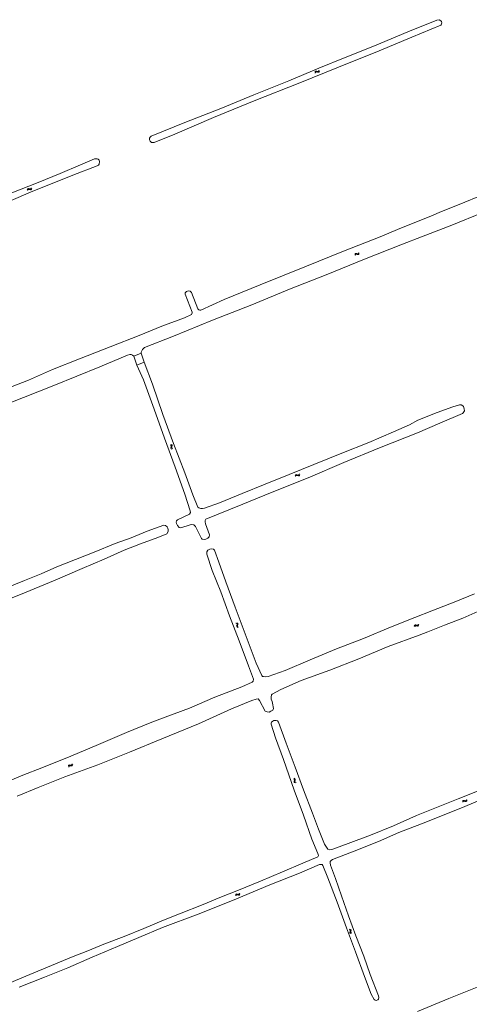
# Model space of a CAD drawing. Header units: metres. Extents: x 189705 to 199106, y 581686 to 588448.
# Tile 282 of 555: x 193174 to 193419, y 585067 to 585605. Entities that reach past the tile are written whole.
import ezdxf

# ---------------------------------------------------------------- set-up
doc = ezdxf.new("R2010")
doc.units = ezdxf.units.M
doc.layers.add('B-WA-OG-GBKN-G', color=7, linetype='Continuous', lineweight=18)

msp = doc.modelspace()

# ---------------------------------------------------------------- linework, layer by layer
at = {"layer": 'B-WA-OG-GBKN-G'}
for p, q in [((193334.896, 585576.684), (193335.055, 585577.059)), ((193335.055, 585577.059), (193335.283, 585577.294)), ((193335.115, 585576.239), (193335.277, 585576.613)), ((193335.277, 585576.613), (193335.508, 585576.846)), ((193335.283, 585577.294), (193335.619, 585577.338)), ((193335.508, 585576.846), (193335.831, 585576.889)), ((193335.619, 585577.338), (193336.014, 585577.239)), ((193335.831, 585576.889), (193336.235, 585576.794)), ((193336.014, 585577.239), (193336.41, 585577.142)), ((193336.235, 585576.794), (193336.63, 585576.694)), ((193336.41, 585577.142), (193336.737, 585577.181)), ((193336.63, 585576.694), (193336.957, 585576.734)), ((193336.737, 585577.181), (193336.974, 585577.42)), ((193336.957, 585576.734), (193337.194, 585576.974)), ((193336.974, 585577.42), (193337.135, 585577.796)), ((193337.194, 585576.974), (193337.355, 585577.35)), ((193177.852, 585512.517), (193178.018, 585512.889)), ((193178.018, 585512.889), (193178.251, 585513.119)), ((193178.063, 585512.067), (193178.232, 585512.438)), ((193178.232, 585512.438), (193178.467, 585512.667)), ((193178.251, 585513.119), (193178.588, 585513.157)), ((193178.467, 585512.667), (193178.791, 585512.704)), ((193178.588, 585513.157), (193178.98, 585513.051)), ((193178.791, 585512.704), (193179.193, 585512.602)), ((193178.98, 585513.051), (193179.375, 585512.945)), ((193179.193, 585512.602), (193179.586, 585512.494)), ((193179.375, 585512.945), (193179.702, 585512.979)), ((193179.586, 585512.494), (193179.914, 585512.527)), ((193179.702, 585512.979), (193179.944, 585513.213)), ((193179.914, 585512.527), (193180.155, 585512.763)), ((193179.944, 585513.213), (193180.112, 585513.586)), ((193180.155, 585512.763), (193180.323, 585513.136)), ((193356.622, 585477.107), (193356.787, 585477.479)), ((193356.787, 585477.479), (193357.019, 585477.711)), ((193356.834, 585476.658), (193357.002, 585477.029)), ((193357.002, 585477.029), (193357.236, 585477.259)), ((193357.019, 585477.711), (193357.355, 585477.749)), ((193357.236, 585477.259), (193357.56, 585477.297)), ((193357.355, 585477.749), (193357.749, 585477.644)), ((193357.56, 585477.297), (193357.962, 585477.196)), ((193357.749, 585477.644), (193358.143, 585477.54)), ((193357.962, 585477.196), (193358.356, 585477.089)), ((193358.143, 585477.54), (193358.471, 585477.575)), ((193358.356, 585477.089), (193358.684, 585477.124)), ((193358.471, 585477.575), (193358.712, 585477.81)), ((193358.684, 585477.124), (193358.924, 585477.361)), ((193358.712, 585477.81), (193358.879, 585478.183)), ((193358.924, 585477.361), (193359.091, 585477.734)), ((193256.273, 585372.939), (193255.907, 585373.121)), ((193256.498, 585372.688), (193256.273, 585372.939)), ((193256.278, 585371.581), (193256.399, 585371.969)), ((193256.303, 585371.243), (193256.278, 585371.581)), ((193256.524, 585371.002), (193256.303, 585371.243)), ((193256.73, 585373.132), (193256.364, 585373.314)), ((193256.399, 585371.969), (193256.519, 585372.36)), ((193256.519, 585372.36), (193256.498, 585372.688)), ((193256.89, 585370.822), (193256.524, 585371.002)), ((193256.957, 585372.882), (193256.73, 585373.132)), ((193256.738, 585371.767), (193256.856, 585372.165)), ((193256.763, 585371.442), (193256.738, 585371.767)), ((193256.983, 585371.198), (193256.763, 585371.442)), ((193256.856, 585372.165), (193256.978, 585372.554)), ((193256.978, 585372.554), (193256.957, 585372.882)), ((193257.347, 585371.016), (193256.983, 585371.198)), ((193324.155, 585356.222), (193324.321, 585356.594)), ((193324.321, 585356.594), (193324.554, 585356.824)), ((193324.366, 585355.772), (193324.535, 585356.143)), ((193324.535, 585356.143), (193324.77, 585356.372)), ((193324.554, 585356.824), (193324.89, 585356.862)), ((193324.77, 585356.372), (193325.094, 585356.409)), ((193324.89, 585356.862), (193325.283, 585356.756)), ((193325.094, 585356.409), (193325.496, 585356.307)), ((193325.283, 585356.756), (193325.678, 585356.651)), ((193325.496, 585356.307), (193325.889, 585356.199)), ((193325.678, 585356.651), (193326.005, 585356.684)), ((193325.889, 585356.199), (193326.217, 585356.233)), ((193326.005, 585356.684), (193326.247, 585356.918)), ((193326.217, 585356.233), (193326.458, 585356.469)), ((193326.247, 585356.918), (193326.415, 585357.291)), ((193326.458, 585356.469), (193326.626, 585356.841)), ((193292.187, 585275.545), (193291.821, 585275.727)), ((193292.412, 585275.294), (193292.187, 585275.545)), ((193292.192, 585274.187), (193292.313, 585274.575)), ((193292.217, 585273.849), (193292.192, 585274.187)), ((193292.438, 585273.608), (193292.217, 585273.849)), ((193292.644, 585275.738), (193292.278, 585275.92)), ((193292.313, 585274.575), (193292.433, 585274.966)), ((193292.433, 585274.966), (193292.412, 585275.294)), ((193292.804, 585273.428), (193292.438, 585273.608)), ((193292.871, 585275.488), (193292.644, 585275.738)), ((193292.652, 585274.373), (193292.77, 585274.771)), ((193292.677, 585274.048), (193292.652, 585274.373)), ((193292.897, 585273.804), (193292.677, 585274.048)), ((193292.77, 585274.771), (193292.892, 585275.16)), ((193292.892, 585275.16), (193292.871, 585275.488)), ((193293.261, 585273.622), (193292.897, 585273.804)), ((193389.159, 585274.166), (193389.327, 585274.538)), ((193389.327, 585274.538), (193389.561, 585274.767)), ((193389.368, 585273.716), (193389.539, 585274.086)), ((193389.539, 585274.086), (193389.775, 585274.314)), ((193389.561, 585274.767), (193389.898, 585274.803)), ((193389.775, 585274.314), (193390.099, 585274.349)), ((193389.898, 585274.803), (193390.29, 585274.695)), ((193390.099, 585274.349), (193390.501, 585274.245)), ((193390.29, 585274.695), (193390.684, 585274.588)), ((193390.501, 585274.245), (193390.894, 585274.135)), ((193390.684, 585274.588), (193391.012, 585274.62)), ((193390.894, 585274.135), (193391.221, 585274.168)), ((193391.012, 585274.62), (193391.254, 585274.853)), ((193391.221, 585274.168), (193391.463, 585274.402)), ((193391.254, 585274.853), (193391.424, 585275.225)), ((193391.463, 585274.402), (193391.633, 585274.774)), ((193200.331, 585197.547), (193200.447, 585197.937)), ((193200.447, 585197.937), (193200.648, 585198.196)), ((193200.598, 585197.128), (193200.717, 585197.518)), ((193200.648, 585198.196), (193200.977, 585198.276)), ((193200.717, 585197.518), (193200.921, 585197.775)), ((193200.921, 585197.775), (193201.237, 585197.854)), ((193200.977, 585198.276), (193201.38, 585198.222)), ((193201.237, 585197.854), (193201.649, 585197.804)), ((193201.38, 585198.222), (193201.785, 585198.169)), ((193201.649, 585197.804), (193202.053, 585197.748)), ((193201.785, 585198.169), (193202.105, 585198.245)), ((193202.053, 585197.748), (193202.374, 585197.824)), ((193202.105, 585198.245), (193202.315, 585198.508)), ((193202.315, 585198.508), (193202.433, 585198.899)), ((193202.374, 585197.824), (193202.582, 585198.089)), ((193202.582, 585198.089), (193202.7, 585198.481)), ((193323.124, 585190.752), (193323.489, 585190.573)), ((193323.489, 585190.573), (193323.712, 585190.331)), ((193323.626, 585189.608), (193323.507, 585189.217)), ((193323.507, 585189.217), (193323.531, 585188.889)), ((193323.531, 585188.889), (193323.76, 585188.642)), ((193323.579, 585190.95), (193323.946, 585190.773)), ((193323.739, 585190.006), (193323.626, 585189.608)), ((193323.712, 585190.331), (193323.739, 585190.006)), ((193323.76, 585188.642), (193324.128, 585188.463)), ((193323.946, 585190.773), (193324.17, 585190.534)), ((193324.081, 585189.807), (193323.964, 585189.416)), ((193323.964, 585189.416), (193323.989, 585189.088)), ((193323.989, 585189.088), (193324.216, 585188.839)), ((193324.198, 585190.197), (193324.081, 585189.807)), ((193324.17, 585190.534), (193324.198, 585190.197)), ((193324.216, 585188.839), (193324.584, 585188.661)), ((193415.468, 585178.287), (193415.636, 585178.658)), ((193415.636, 585178.658), (193415.87, 585178.887)), ((193415.676, 585177.836), (193415.847, 585178.206)), ((193415.847, 585178.206), (193416.083, 585178.434)), ((193415.87, 585178.887), (193416.207, 585178.923)), ((193416.083, 585178.434), (193416.408, 585178.469)), ((193416.207, 585178.923), (193416.599, 585178.815)), ((193416.408, 585178.469), (193416.809, 585178.364)), ((193416.599, 585178.815), (193416.993, 585178.707)), ((193416.809, 585178.364), (193417.202, 585178.254)), ((193416.993, 585178.707), (193417.321, 585178.739)), ((193417.202, 585178.254), (193417.529, 585178.286)), ((193417.321, 585178.739), (193417.564, 585178.971)), ((193417.529, 585178.286), (193417.772, 585178.52)), ((193417.564, 585178.971), (193417.734, 585179.343)), ((193417.772, 585178.52), (193417.942, 585178.892)), ((193291.494, 585127.138), (193291.66, 585127.51)), ((193291.66, 585127.51), (193291.892, 585127.741)), ((193291.874, 585127.06), (193292.109, 585127.29)), ((193291.892, 585127.741), (193292.228, 585127.779)), ((193292.109, 585127.29), (193292.433, 585127.327)), ((193292.228, 585127.779), (193292.621, 585127.674)), ((193292.433, 585127.327), (193292.835, 585127.226)), ((193292.621, 585127.674), (193293.016, 585127.57)), ((193292.835, 585127.226), (193293.229, 585127.119)), ((193293.016, 585127.57), (193293.343, 585127.604)), ((193293.229, 585127.119), (193293.556, 585127.153)), ((193293.343, 585127.604), (193293.585, 585127.839)), ((193293.556, 585127.153), (193293.796, 585127.39)), ((193293.585, 585127.839), (193293.752, 585128.212)), ((193293.796, 585127.39), (193293.964, 585127.763)), ((193291.706, 585126.689), (193291.874, 585127.06)), ((193353.949, 585108.23), (193353.583, 585108.41)), ((193354.175, 585107.98), (193353.949, 585108.23)), ((193353.96, 585106.872), (193354.079, 585107.261)), ((193353.986, 585106.534), (193353.96, 585106.872)), ((193354.209, 585106.294), (193353.986, 585106.534)), ((193354.406, 585108.425), (193354.039, 585108.606)), ((193354.079, 585107.261), (193354.198, 585107.652)), ((193354.198, 585107.652), (193354.175, 585107.98)), ((193354.575, 585106.116), (193354.209, 585106.294)), ((193354.634, 585108.176), (193354.406, 585108.425)), ((193354.42, 585107.06), (193354.535, 585107.458)), ((193354.445, 585106.735), (193354.42, 585107.06)), ((193354.666, 585106.492), (193354.445, 585106.735)), ((193354.535, 585107.458), (193354.656, 585107.848)), ((193354.656, 585107.848), (193354.634, 585108.176)), ((193355.031, 585106.311), (193354.666, 585106.492))]:
    msp.add_line(p, q, dxfattribs=at)
at = {"layer": 'B-WA-OG-GBKN-G', "flags": 128}
for points in [[(193401.409, 585605.083), (193402.985, 585605.4), (193403.94, 585604.49), (193404.15, 585603.669), (193403.853, 585602.639), (193403.567, 585602.455), (193387.718, 585595.828), (193369.957, 585588.434), (193347.834, 585579.466), (193326.664, 585570.853), (193301.813, 585561.119), (193279.6, 585551.955), (193258.405, 585542.91), (193247.194, 585538.364), (193245.652, 585538.386), (193244.918, 585539.024), (193244.537, 585539.846), (193244.587, 585540.761), (193244.926, 585541.31), (193245.52, 585541.713), (193263.962, 585549.156), (193283.618, 585556.916), (193301.538, 585564.41), (193320.633, 585572.038), (193337.09, 585579.006), (193351.408, 585584.753), (193367.357, 585591.131), (193385.637, 585598.729), (193401.409, 585605.083)], [(193143.202, 585500), (193148.336, 585502.07), (193162.653, 585507.806), (193169.437, 585510.857), (193183.755, 585516.458), (193195.925, 585521.427), (193206.978, 585526.16), (193214.658, 585529.348), (193216.12, 585529.463), (193216.612, 585529.145), (193217.067, 585528.655), (193217.34, 585527.857), (193217.208, 585526.469), (193216.767, 585526.013), (193216.031, 585525.643), (193202.842, 585520.463), (193179.679, 585511.191), (193158.345, 585502.071), (193152.958, 585500)], [(193402.796, 585500), (193416.82, 585505.694), (193430.99, 585511.495), (193445.043, 585516.944), (193459.005, 585522.172), (193471.678, 585526.926), (193472.655, 585527.542), (193472.77, 585528.181), (193472.204, 585530.292)], [(193163.083, 585402.491), (193178.571, 585408.495), (193191.705, 585414.238), (193206.438, 585420.14), (193223.235, 585426.692), (193238.956, 585432.93), (193251.37, 585437.905), (193263.763, 585442.535), (193267.49, 585444.333), (193267.854, 585445.178), (193267.819, 585445.655), (193264.007, 585455.485), (193264.038, 585456.229), (193264.803, 585456.886), (193265.99, 585457.256), (193266.768, 585457.047), (193267.458, 585456.449), (193270.924, 585447.473), (193271.592, 585446.82), (193272.126, 585446.666), (193272.714, 585446.69), (193285.459, 585452.509), (193305.084, 585460.623), (193329.469, 585470.426), (193351.435, 585479.368), (193369.529, 585486.434), (193382.099, 585491.648), (193398.131, 585498.106), (193402.796, 585500)], [(193426.516, 585500), (193409.616, 585493.108), (193393.023, 585486.843), (193382.655, 585482.786), (193361.994, 585474.579), (193340.968, 585466.032), (193321.116, 585458.115), (193300.443, 585449.555), (193279.037, 585441.189), (193257.75, 585432.445), (193241.957, 585426.302), (193240.823, 585425.228), (193240.354, 585424.534), (193240.108, 585423.815), (193240.11, 585423.162)], [(193240.11, 585423.162), (193236.051, 585421.513)], [(193241.615, 585418.258), (193240.11, 585423.162)], [(193236.051, 585421.513), (193235.304, 585422.177), (193234.532, 585422.515), (193233.866, 585422.513), (193232.639, 585422.17), (193217.46, 585415.807), (193192.388, 585405.629), (193168.099, 585395.884), (193148.418, 585387.235), (193126.805, 585378.333), (193104.813, 585369.431), (193082.834, 585360.502), (193062.056, 585352.112), (193036.24, 585341.487), (193022.456, 585335.838), (193010.076, 585331.014), (193000, 585327.239)], [(193237.758, 585416.723), (193236.051, 585421.513)], [(193237.758, 585416.723), (193241.615, 585418.258)], [(193241.615, 585418.258), (193246.221, 585406.316), (193251.963, 585389.754), (193257.746, 585373.828), (193263.876, 585357.853), (193268.197, 585345.822), (193271, 585339.137), (193271.621, 585338.637), (193272.598, 585338.351), (193273.49, 585338.405), (193274.704, 585338.527), (193282.807, 585341.495), (193295.269, 585346.563), (193307.689, 585351.657), (193320.804, 585357.025), (193334.336, 585362.462), (193349.572, 585368.582), (193364.368, 585374.498), (193377.797, 585380.24), (193386.457, 585384.135), (193391.124, 585386.584), (193401.667, 585390.857), (193410.244, 585393.892), (193411.964, 585394.483), (193413.853, 585394.958), (193414.72, 585394.947), (193415.647, 585394.533), (193416.079, 585394.051), (193416.447, 585392.84), (193416.509, 585391.732), (193415.879, 585390.602), (193415.437, 585390.262), (193403.091, 585384.928), (193390.941, 585379.758), (193370.095, 585371.499), (193350.778, 585363.542), (193331.19, 585355.202), (193311.602, 585347.287), (193295.56, 585340.671), (193275.411, 585332.449), (193275.031, 585331.862), (193274.965, 585331.123), (193275.12, 585329.96), (193277.276, 585323.902), (193277.135, 585322.857), (193276.491, 585322.15), (193275.406, 585321.621), (193274.395, 585321.431), (193273.299, 585321.666), (193272.993, 585322.031)], [(193272.993, 585322.031), (193269.664, 585328.493), (193268.778, 585329.408), (193267.733, 585329.541), (193266.723, 585329.352), (193261.674, 585327.717), (193260.841, 585327.986), (193259.887, 585329.054), (193259.332, 585330.207), (193259.203, 585330.937), (193259.362, 585331.609), (193259.956, 585332.086), (193266.503, 585335.33), (193266.934, 585336.189), (193266.856, 585337.089), (193263.978, 585346.228), (193258.708, 585360.949), (193252.858, 585376.696), (193247.127, 585392.604), (193241.42, 585408.623), (193237.758, 585416.723)], [(193166.637, 585295.031), (193176.458, 585299.055), (193185.51, 585302.73), (193194.038, 585306.502), (193204.212, 585310.514), (193214.445, 585314.513), (193225.845, 585319.259), (193234.546, 585322.261), (193243.368, 585326.066), (193252.486, 585329.187), (193253.388, 585329.032), (193254.193, 585328.414), (193254.685, 585327.655), (193254.857, 585326.721), (193254.778, 585325.816), (193254.099, 585324.44), (193249.207, 585322.498), (193239.754, 585319.034), (193230.78, 585315.588), (193219.836, 585310.758), (193207.884, 585305.608), (193193.095, 585299.128), (193176.441, 585292.375), (193161.882, 585286.464)], [(193185.914, 585196.62), (193201.702, 585203.081), (193216.769, 585209.371), (193232.064, 585215.908), (193244.967, 585221.25), (193253.222, 585224.278), (193266.491, 585229.357), (193280.268, 585235.21), (193295.03, 585240.964), (193300.73, 585243.468), (193301.128, 585244.029), (193301.372, 585245.04), (193298.635, 585252.328), (193293.529, 585266.132), (193288.321, 585279.724), (193283.463, 585292.858), (193278.906, 585304.481), (193275.945, 585313.466), (193275.865, 585314.613), (193276.431, 585315.625), (193277.517, 585316.069), (193278.468, 585316.259), (193279.47, 585316.168), (193280.041, 585315.677), (193282.394, 585309.008), (193286.328, 585298.266), (193291.324, 585284.403), (193297.336, 585268.52), (193302.911, 585253.817), (193305.901, 585247.201), (193306.361, 585246.65), (193306.88, 585246.49), (193308.196, 585246.434), (193309.385, 585246.514), (193318.693, 585249.824), (193332.308, 585255.703), (193346.764, 585261.66), (193361.424, 585267.38), (193376.083, 585273.473), (193389.419, 585278.875), (193398.66, 585282.532), (193411.814, 585287.581), (193421.94, 585291.8)], [(193425.485, 585282.749), (193415.594, 585278.426), (193405.637, 585274.533), (193396.488, 585270.994), (193391.832, 585269.156), (193374.937, 585262.89), (193358.81, 585256.258), (193342.971, 585250.034), (193327.461, 585244.431), (193316.298, 585239.527), (193311.659, 585236.908), (193311.287, 585236.584), (193311.018, 585235.377), (193311.106, 585234.257), (193311.542, 585232.933), (193311.912, 585231.091), (193312.119, 585230.047), (193312.266, 585229.045), (193311.886, 585228.254), (193310.877, 585227.555), (193309.85, 585227.171), (193308.755, 585227.244), (193307.836, 585227.7), (193304.73, 585233.501), (193303.963, 585234.297), (193302.783, 585234.124), (193300.441, 585233.396), (193289.345, 585228.875), (193271.422, 585220.667), (193251.341, 585212.555), (193233.662, 585205.163), (193216.49, 585198.409), (193198.444, 585191.746), (193183.818, 585185.899), (193172.467, 585181.147)], [(193323.606, 585184.44), (193317.682, 585201.325), (193313.3, 585213.144), (193311.04, 585220.533), (193311.065, 585221.167), (193311.24, 585221.612), (193311.879, 585222.221), (193312.544, 585222.478), (193313.694, 585222.572), (193314.478, 585222.287), (193315.061, 585221.713), (193319.253, 585210.122), (193324.069, 585196.971), (193328.688, 585184.643), (193333.529, 585171.838), (193336.929, 585163.152), (193340.151, 585155.06), (193342.04, 585152.341), (193342.871, 585151.951), (193344.066, 585152.032), (193344.706, 585152.184), (193353.014, 585155.257), (193365.296, 585159.934), (193377.728, 585164.912), (193390.379, 585170.587), (193413.099, 585179.821), (193435.107, 585188.519)], [(193160.693, 585186.49), (193175.513, 585192.762), (193185.914, 585196.62)], [(193168.068, 585079.118), (193179.331, 585083.87), (193191.058, 585088.631), (193202.021, 585093.245), (193210.903, 585096.79), (193219.687, 585100.321), (193230.794, 585104.609), (193241.497, 585108.955), (193252.317, 585113.38), (193261.074, 585116.996), (193273.911, 585122.099), (193283.066, 585125.807), (193293.169, 585129.78), (193305.209, 585134.782), (193317.202, 585139.955), (193328.282, 585144.661), (193336.426, 585148.093), (193336.784, 585148.825), (193336.572, 585149.883), (193333.252, 585157.76), (193328.652, 585170.859), (193323.606, 585184.44)], [(193437.491, 585184.241), (193414.487, 585174.722), (193393.044, 585166.16), (193380.638, 585161.267), (193369.676, 585156.515), (193356.35, 585151.163), (193344.433, 585146.637), (193343.801, 585146.054), (193343.299, 585145.426), (193343.314, 585144.727), (193343.467, 585143.597), (193346.132, 585136.209), (193349.332, 585126.771), (193353.163, 585115.852), (193357.274, 585104.816), (193361.53, 585093.721), (193365.116, 585083.814), (193369.543, 585072.19), (193369.774, 585071.205), (193369.64, 585070.309), (193369.19, 585069.897), (193368.413, 585069.64), (193367.786, 585069.671), (193367.308, 585070.133), (193365.582, 585073.108), (193362.036, 585082.676), (193357.023, 585096.192), (193352.207, 585109.199), (193347.003, 585123.211), (193342.009, 585136.629), (193339.189, 585143.357), (193338.802, 585143.846), (193338.24, 585143.943), (193337.45, 585143.83), (193326.52, 585139.209), (193310.336, 585132.686), (193289.982, 585124.277), (193271.128, 585116.787), (193251.745, 585109.479), (193238.877, 585103.912), (193227.183, 585099.125), (193213.33, 585093.184), (193199.959, 585087.361), (193187.234, 585082.317), (193173.405, 585076.832)], [(193390.91, 585063.551), (193407.939, 585070.723), (193418.865, 585075.074), (193432.601, 585080.471)]]:
    msp.add_lwpolyline(points, dxfattribs=at)

doc.saveas('drawing.dxf')
